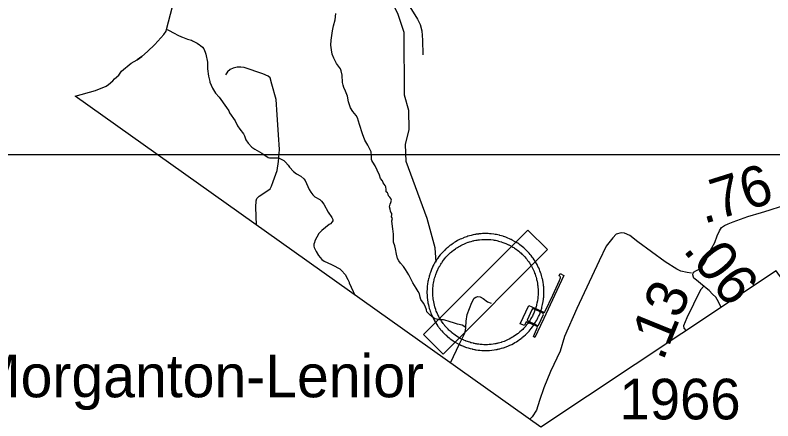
# Model space of a CAD drawing. Extents: x 1159738 to 1321356, y 736314 to 882035.
# Drawn here: x 1219753 to 1229060, y 763487 to 768473 of the extents above; entities that cross this region are included whole.
import ezdxf

# ---------------------------------------------------------------- set-up
doc = ezdxf.new("R2010")
doc.units = 0
for name, color, linetype in [('Exist Aviation Commercial or Municipal Label', 7, 'Continuous'), ('Exist Aviation Commercial or Municipal Perimeter Paved', 7, 'Continuous'), ('Exist Aviation Field Marked Auxiliary CELL', 7, 'Continuous'), ('Exist Boundary Political CountyLine', 7, 'Continuous'), ('Exist Hydrographic Misc Water Feature', 7, 'Continuous'), ('Exist Road Non-System Type 51', 7, 'Continuous'), ('Exist Road Secondary Mileage Hundredths English Label', 7, 'Continuous'), ('Exist Road Secondary Type 51 Attributed', 7, 'Continuous'), ('Exist Road Secondary Type 51 Number Label', 7, 'Continuous'), ('Map Preparation Inset Cut Line', 7, 'Continuous')]:
    doc.layers.add(name, color=color, linetype=linetype)

msp = doc.modelspace()

# ---------------------------------------------------------------- linework, layer by layer
at = {"layer": 'Exist Aviation Commercial or Municipal Perimeter Paved'}
for points in [[(1226447, 765297.9), (1226493.7, 765275.3), (1226436.7, 765148.8), (1226380.2, 765026.9), (1226248.3, 764746.3), (1226207.2, 764658.4), (1226138.4, 764512.3), (1226120.4, 764524.6), (1226170.3, 764638.2), (1226164.1, 764647), (1226148.2, 764656.7), (1226032.1, 764706.1), (1226010.5, 764658.3), (1225958.2, 764681.6), (1226064, 764906.7), (1226248, 764822.4), (1226257.2, 764820.8), (1226264.9, 764834.7), (1226358.8, 765034), (1226441.3, 765212), (1226453.2, 765244.9), (1226453.2, 765253.7), (1226449, 765259.8), (1226441.8, 765266), (1226434.1, 765271.6)], [(1226040.9, 764722.9), (1226057.8, 764712.1), (1226135.9, 764676.1), (1226175.5, 764657.1), (1226183.7, 764661.7), (1226216.1, 764733.7), (1226243.3, 764796.4), (1226239.2, 764806.7), (1226221.2, 764817), (1226120, 764864.1), (1226108.2, 764862.1), (1226100, 764853.8)]]:
    msp.add_lwpolyline(points, close=True, dxfattribs=at)
at = {"layer": 'Exist Aviation Field Marked Auxiliary CELL'}
for points in [[(1226292.8, 765591.5), (1226051.5, 765832.8), (1224767.5, 764548.8), (1225008.8, 764307.5)], [(1225187.5, 764438.2), (1225214.7, 764424.7), (1225228.7, 764417.9), (1225236.1, 764414.8), (1225259.8, 764404.4), (1225262.6, 764403.2), (1225268.7, 764401), (1225286.7, 764394.3), (1225297.2, 764390.4), (1225315.9, 764384.5), (1225331.5, 764379.6), (1225341.9, 764376.7), (1225365.7, 764370.7), (1225371.3, 764369.4), (1225381, 764367.4), (1225396, 764364.4), (1225401.1, 764363.4), (1225408.6, 764362), (1225418, 764360.6), (1225439.8, 764357.3), (1225460, 764355.2), (1225485.2, 764352.8), (1225508, 764352.1), (1225520.7, 764351.6), (1225535.7, 764351.6), (1225556.6, 764351.6), (1225580.9, 764353.3), (1225610.1, 764355.8), (1225635.7, 764359.2), (1225657.7, 764363.4), (1225669.3, 764365.2), (1225672.6, 764365.9), (1225679, 764367.4), (1225688, 764369.3), (1225700.4, 764372.2), (1225708.6, 764374.1), (1225727.4, 764379.3), (1225743.8, 764384.2), (1225750.6, 764386.3), (1225784.2, 764398), (1225814, 764409.8), (1225831.5, 764418), (1225852.9, 764427.8), (1225874.8, 764439.6), (1225891.1, 764448.3), (1225909.9, 764459.9), (1225927.9, 764471.5), (1225949.1, 764486.4), (1225967.9, 764500.8), (1225976.2, 764506.9), (1225979.6, 764509.6), (1225987.1, 764515.8), (1226000.6, 764526.9), (1226021.5, 764546.1), (1226037.8, 764561.8), (1226050.8, 764575), (1226065.4, 764590.2), (1226079.3, 764606.5), (1226091.6, 764622.1), (1226108.2, 764642.9), (1226120.2, 764659.8), (1226133.3, 764679.5), (1226145.1, 764699), (1226150.5, 764707.5), (1226160, 764724.8), (1226169.5, 764742.2), (1226175.5, 764754.8), (1226182.6, 764769.1), (1226188.9, 764783.7), (1226200.5, 764811.5), (1226204.1, 764821.6), (1226210.8, 764839.4), (1226214.9, 764853.2), (1226217.3, 764861.3), (1226220.7, 764872.2), (1226224, 764883.7), (1226228.1, 764900.9), (1226232.1, 764916.8), (1226238.9, 764952.7), (1226239.9, 764958.5), (1226242.4, 764978.2), (1226244.6, 764993.9), (1226245.6, 765006.1), (1226247.8, 765031.9), (1226248.6, 765062.8), (1226248.7, 765083.2), (1226247.7, 765109.8), (1226245.8, 765133.7), (1226244.8, 765145), (1226243.5, 765154.6), (1226241.9, 765166.5), (1226239.6, 765184.1), (1226238, 765192.1), (1226234.2, 765212.8), (1226233.2, 765219), (1226231.2, 765227.2), (1226227.8, 765240.8), (1226224, 765256.5), (1226219.4, 765272.8), (1226212.9, 765293.8), (1226211.5, 765298.1), (1226206.7, 765312.1), (1226200.1, 765329.6), (1226192.3, 765348.7), (1226184.3, 765368.5), (1226175.4, 765386.3), (1226164.8, 765407.2), (1226155.7, 765423.1), (1226150.7, 765432.2), (1226147.3, 765437.7), (1226139.3, 765451), (1226129.3, 765467.2), (1226117.1, 765484.8), (1226105.4, 765500.4), (1226092.1, 765518.8), (1226081.1, 765531.3), (1226066.4, 765548.5), (1226052.5, 765563.5), (1226038.7, 765577.6), (1226035.1, 765581.2), (1226027.3, 765588.7), (1226015.7, 765599.5), (1225999.8, 765614.4), (1225984.1, 765626.8), (1225967.8, 765639.5), (1225953.8, 765650.2), (1225948, 765654.7), (1225944.5, 765657.1), (1225938.4, 765661.1), (1225926.6, 765669.3), (1225914.8, 765676.8), (1225904.1, 765683.4), (1225887.8, 765693.3), (1225860.3, 765708.2), (1225847.1, 765714.9), (1225843.4, 765716.6), (1225826, 765724.9), (1225806.8, 765733.6), (1225780.4, 765743.6), (1225768.7, 765747.6), (1225753.8, 765752.6), (1225746.9, 765755.1), (1225726.6, 765761.4), (1225708, 765766.2), (1225701.1, 765767.8), (1225684.1, 765771.7), (1225665.5, 765775.9), (1225647.4, 765778.8), (1225634.4, 765781), (1225602, 765784.9), (1225596.3, 765785.6), (1225579.8, 765786.8), (1225562.3, 765787.8), (1225558.2, 765788), (1225518.6, 765789), (1225494.1, 765787.8), (1225479.2, 765786.8), (1225446.8, 765783.8), (1225444.1, 765783.5), (1225431.6, 765781.6), (1225417.7, 765779.6), (1225407.6, 765778.1), (1225399.7, 765776.7), (1225377.9, 765772.2), (1225366.8, 765769.7), (1225355.9, 765767), (1225334.6, 765761.5), (1225314.7, 765755.3), (1225299.5, 765750.6), (1225295.6, 765749.3), (1225269.8, 765739.8), (1225260.7, 765736.1), (1225255.4, 765733.9), (1225234.1, 765725), (1225219.9, 765718.2), (1225194.8, 765706.4), (1225181.2, 765698.1), (1225161.6, 765686.9), (1225147.2, 765678.3), (1225131.7, 765668.1), (1225119.7, 765660.1), (1225103.1, 765648.1), (1225093.4, 765640.5), (1225071, 765622.7), (1225066.6, 765619.1), (1225054.9, 765608.8), (1225043.5, 765598.6), (1225040.8, 765596.2), (1225029.9, 765585.9), (1225014.1, 765570.3), (1225003.1, 765558), (1224991.5, 765546), (1224975.8, 765528), (1224959, 765506.2), (1224945.6, 765487.4), (1224942.2, 765483.1), (1224939.1, 765478.7), (1224933.4, 765469.9), (1224930.7, 765465.9), (1224921.3, 765451.9), (1224905.8, 765425.3), (1224904.5, 765423.2), (1224900.6, 765416.4), (1224896.8, 765409), (1224885.6, 765387.5), (1224880.7, 765377.2), (1224867.2, 765347.3), (1224853.5, 765311.7), (1224847.3, 765293.6), (1224841.4, 765274.5), (1224839.9, 765268.7), (1224837, 765258.6), (1224832.6, 765242.3), (1224831.5, 765237.7), (1224825.8, 765211.5), (1224823.6, 765200.6), (1224822.4, 765192.4), (1224819.4, 765173.9), (1224818.4, 765167.8), (1224817.5, 765161.9), (1224816, 765147.1), (1224814.1, 765128.9), (1224813.6, 765121.3), (1224813.2, 765113.8), (1224812.3, 765095.1), (1224811.9, 765086.4), (1224811.8, 765070.4), (1224811.8, 765057.1), (1224812.4, 765036.8), (1224813.5, 765019.5), (1224813.8, 765013.8), (1224815.4, 764997.9), (1224817.7, 764977.6), (1224819.1, 764968), (1224820.3, 764960.1), (1224824.1, 764937.5), (1224828.7, 764914.6), (1224834, 764892.4), (1224839.9, 764869.8), (1224845.1, 764853.8), (1224851.6, 764833.9), (1224853.8, 764827.6), (1224860.2, 764811.1), (1224870.1, 764785.9), (1224882, 764759.9), (1224892.4, 764739.6), (1224896.2, 764732), (1224900.2, 764724.5), (1224908.1, 764710.8), (1224910.3, 764707), (1224920.1, 764690.3), (1224931.1, 764673.4), (1224940.8, 764659.1), (1224942.9, 764656.2), (1224953.8, 764641.4), (1224957.3, 764636.7), (1224962.8, 764629.2), (1224967.4, 764623.6), (1224972.1, 764617.8), (1224978.1, 764610.5), (1224983.7, 764603.7), (1224987, 764599.7), (1224994.3, 764591.8), (1225005.9, 764578.8), (1225011.2, 764573.1), (1225022.3, 764562.2), (1225032.1, 764552.4), (1225039, 764545.6), (1225047, 764538.5), (1225061.4, 764525.8), (1225067.4, 764520.5), (1225085, 764506.4), (1225093.8, 764499.4), (1225098.3, 764495.9), (1225117.3, 764482.3), (1225135.1, 764470.7), (1225160, 764454.9)], [(1225221.5, 764500.8), (1225196.7, 764515.8), (1225174.2, 764530.1), (1225158.2, 764540.5), (1225141.1, 764552.8), (1225137, 764555.9), (1225129.1, 764562.3), (1225113.3, 764575), (1225107.8, 764579.7), (1225094.9, 764591.2), (1225087.7, 764597.6), (1225081.4, 764603.7), (1225072.6, 764612.5), (1225062.7, 764622.3), (1225057.9, 764627.5), (1225047.4, 764639.2), (1225040.8, 764646.4), (1225037.8, 764649.9), (1225032.8, 764656), (1225027.4, 764662.6), (1225023.1, 764667.8), (1225019, 764672.9), (1225014.1, 764679.6), (1225011, 764683.9), (1225001.1, 764697.3), (1224999.2, 764699.9), (1224990.5, 764712.7), (1224980.6, 764727.9), (1224971.8, 764743), (1224969.8, 764746.4), (1224962.7, 764758.8), (1224959.1, 764765.6), (1224955.6, 764772.4), (1224946.2, 764790.7), (1224935.5, 764814.1), (1224926.6, 764836.7), (1224920.8, 764851.6), (1224918.9, 764857.3), (1224913, 764875.2), (1224908.3, 764889.7), (1224903, 764910.1), (1224898.2, 764930), (1224894, 764950.6), (1224890.7, 764971), (1224889.6, 764978.2), (1224888.3, 764986.8), (1224886.2, 765005.1), (1224884.8, 765019.4), (1224884.5, 765024.5), (1224883.6, 765040.1), (1224883, 765058.4), (1224883, 765070.4), (1224883.1, 765084.8), (1224883.4, 765092.6), (1224884.2, 765109.5), (1224884.6, 765116.2), (1224885.1, 765123.1), (1224886.8, 765139.5), (1224888.1, 765152.8), (1224888.9, 765158.2), (1224889.8, 765163.6), (1224892.5, 765180.3), (1224893.6, 765187.7), (1224895.6, 765197.5), (1224900.7, 765221.1), (1224901.7, 765225.3), (1224905.7, 765239.9), (1224908.3, 765249), (1224909.6, 765254.3), (1224915, 765271.5), (1224920.5, 765287.7), (1224932.9, 765319.8), (1224945.1, 765346.8), (1224949.4, 765356), (1224959.5, 765375.4), (1224963, 765382.1), (1224966.5, 765388.2), (1224967.7, 765390.1), (1224981.6, 765414.1), (1224990.1, 765426.7), (1224992.5, 765430.3), (1224997.7, 765438.2), (1225000.5, 765442.2), (1225003.5, 765446.1), (1225015.6, 765463), (1225030.7, 765482.6), (1225044.8, 765498.8), (1225055.3, 765509.7), (1225065.2, 765520.7), (1225079.5, 765534.8), (1225089.3, 765544), (1225091.7, 765546.3), (1225102, 765555.4), (1225112.6, 765564.7), (1225116.5, 765567.9), (1225136.7, 765584), (1225145.4, 765590.8), (1225160.4, 765601.6), (1225171.2, 765608.9), (1225185.2, 765618), (1225198.1, 765625.8), (1225215.8, 765635.8), (1225228, 765643.3), (1225250.7, 765654), (1225263.4, 765660.1), (1225282.7, 765668.1), (1225287.4, 765670.1), (1225295.6, 765673.4), (1225318.8, 765682), (1225322.3, 765683.2), (1225336.1, 765687.4), (1225353.9, 765693), (1225373.2, 765697.9), (1225383, 765700.4), (1225393, 765702.6), (1225412.6, 765706.7), (1225419.8, 765708), (1225428.8, 765709.3), (1225441.4, 765711.1), (1225452.7, 765712.8), (1225455, 765713.1), (1225484.3, 765715.8), (1225497.7, 765716.6), (1225519.7, 765717.8), (1225555.5, 765716.9), (1225559.1, 765716.7), (1225574.9, 765715.8), (1225589.8, 765714.7), (1225594.9, 765714.1), (1225624, 765710.6), (1225635.8, 765708.5), (1225652.1, 765705.9), (1225668.8, 765702.2), (1225684.2, 765698.7), (1225690.4, 765697.3), (1225707.1, 765692.9), (1225725.4, 765687.2), (1225731.6, 765685), (1225745, 765680.5), (1225755.6, 765676.9), (1225779.4, 765667.8), (1225796.7, 765660), (1225812.3, 765652.5), (1225815.7, 765651), (1225827.5, 765645), (1225852.4, 765631.5), (1225867.1, 765622.6), (1225876.7, 765616.7), (1225887.3, 765609.9), (1225897.9, 765602.6), (1225903.4, 765598.9), (1225906.6, 765596.7), (1225911.8, 765592.8), (1225924.5, 765583.1), (1225939.1, 765571.7), (1225953.2, 765560.4), (1225967.6, 765547), (1225978.1, 765537.3), (1225985.1, 765530.5), (1225988.3, 765527.3), (1226000.7, 765514.6), (1226013.3, 765501.1), (1226026.5, 765485.6), (1226036.4, 765474.4), (1226048.4, 765457.8), (1226058.9, 765443.7), (1226069.9, 765427.9), (1226078.9, 765413.2), (1226086.1, 765401.2), (1226089.2, 765396.3), (1226093.7, 765388.1), (1226101.9, 765373.8), (1226111.5, 765355), (1226119.5, 765339), (1226126.7, 765321.1), (1226133.7, 765303.9), (1226139.6, 765288.1), (1226144, 765275.5), (1226145.3, 765271.6), (1226151.1, 765252.7), (1226155.3, 765238), (1226158.7, 765223.9), (1226161.7, 765211.6), (1226163.5, 765204.3), (1226164.4, 765198.7), (1226167.9, 765180), (1226169.3, 765172.8), (1226171.3, 765157), (1226172.8, 765146.2), (1226173.9, 765137.6), (1226174.9, 765127.4), (1226176.6, 765105.9), (1226177.5, 765081.9), (1226177.4, 765063.5), (1226176.7, 765035.7), (1226174.7, 765012.4), (1226173.8, 765001.4), (1226171.8, 764987.3), (1226169.5, 764969.5), (1226168.6, 764964.3), (1226162.5, 764932), (1226159, 764917.7), (1226155.2, 764902.1), (1226152.3, 764891.9), (1226149.2, 764882), (1226147.1, 764874.7), (1226143.4, 764862.3), (1226137.3, 764846.2), (1226134.1, 764837.1), (1226123.6, 764812.1), (1226117.9, 764798.9), (1226111.6, 764786.1), (1226106.1, 764774.7), (1226097.6, 764759), (1226089, 764743.4), (1226084.2, 764735.8), (1226073.6, 764718.2), (1226061.8, 764700.5), (1226050.9, 764685.3), (1226036, 764666.5), (1226024.9, 764652.4), (1226012.3, 764637.8), (1225999.2, 764624), (1225987.5, 764612.1), (1225972.8, 764598.1), (1225954, 764580.7), (1225941.8, 764570.8), (1225935, 764565.1), (1225932, 764562.7), (1225924.6, 764557.2), (1225907.6, 764544.3), (1225888.5, 764530.8), (1225872.3, 764520.4), (1225855.3, 764509.9), (1225840.7, 764502.1), (1225820.9, 764491.4), (1225801.6, 764482.7), (1225785.8, 764475.2), (1225759, 764464.6), (1225728.7, 764454.1), (1225722.7, 764452.1), (1225707.9, 764447.7), (1225690.9, 764443.1), (1225683.5, 764441.4), (1225672.4, 764438.8), (1225664.3, 764437.1), (1225658.5, 764435.7), (1225655.5, 764435.1), (1225645, 764433.4), (1225625.2, 764429.6), (1225602.2, 764426.6), (1225575.9, 764424.3), (1225554, 764422.8), (1225535.2, 764422.8), (1225521.6, 764422.8), (1225510.2, 764423.3), (1225489.7, 764423.9), (1225467, 764426), (1225448.7, 764427.9), (1225429.1, 764430.9), (1225420.6, 764432.1), (1225413.9, 764433.5), (1225409.3, 764434.4), (1225395.8, 764437.1), (1225387, 764438.8), (1225382, 764440.1), (1225360.5, 764445.4), (1225351.2, 764448.1), (1225337.1, 764452.5), (1225320.3, 764457.8), (1225310.9, 764461.2), (1225294.6, 764467.3), (1225289.1, 764469.3), (1225286.6, 764470.4), (1225265.2, 764479.7), (1225258.6, 764482.5), (1225245.9, 764488.7)]]:
    msp.add_lwpolyline(points, close=True, dxfattribs=at)
at = {"layer": 'Exist Boundary Political CountyLine'}
for points in [[(1220489.8, 767476.6), (1220741.9, 767545.8), (1220869.5, 767602.4), (1220898.1, 767619.7), (1220953.2, 767666.2), (1220973.9, 767691.6), (1221025.3, 767736.2), (1221058.7, 767785.3), (1221179.3, 767882.2), (1221250.5, 767924.4), (1221307.6, 767964.9), (1221250.5, 767924.4), (1221307.6, 767964.9), (1221379.2, 768024.8), (1221467.6, 768110.5), (1221581.1, 768235.5), (1221606.2, 768276.8), (1221612.8, 768298.7), (1221685.3, 768579.9)], [(1241936.7, 747681.1), (1238493.5, 752316.3), (1235882.1, 755902.5), (1233643.5, 759021), (1229101.7, 765331.3), (1226211.7, 763410.3), (1220489.8, 767476.6)]]:
    msp.add_lwpolyline(points, dxfattribs=at)
at = {"layer": 'Exist Hydrographic Misc Water Feature'}
for points in [[(1224926.3, 765438.7), (1224914.3, 765613), (1224815.3, 765976.1), (1224557.2, 766673.8), (1224546.2, 766884.1), (1224593.2, 767067), (1224590.2, 767300.1), (1224537.2, 767491.5), (1224532.2, 768259.8), (1224454.2, 768494.4), (1224066.2, 769273.6), (1223949.1, 769574.6), (1223706.1, 770524.8), (1223700.2, 770590.6)], [(1221620.8, 768294.9), (1221635.1, 768287), (1221706.8, 768250.1), (1221750.3, 768227.1), (1221795.6, 768208.6), (1221810.6, 768202.5), (1221871.3, 768179.1), (1221886.5, 768173.5), (1221902.1, 768168.4), (1221918, 768164.6), (1221932.5, 768157.2), (1221990.8, 768126.9), (1222017, 768108.1), (1222030, 768098.6), (1222054.7, 768077.7)], [(1222054.7, 768077.7), (1222072.3, 768057.7), (1222089.2, 768017.1), (1222096.6, 767992.3), (1222114, 767895.5), (1222117.2, 767863.3), (1222115.9, 767815.2), (1222129.5, 767724.9), (1222145.7, 767659.3), (1222145.5, 767650.9), (1222175.5, 767574.7), (1222215.8, 767515.7), (1222260.5, 767465), (1222349.1, 767339.1), (1222376, 767298.1), (1222387.4, 767272.7), (1222454.7, 767172.8), (1222485.1, 767114.5), (1222512, 767072.9), (1222556.4, 767015.3), (1222569.7, 766988.4), (1222586.4, 766938.9), (1222613.4, 766898.1), (1222660.3, 766851.2), (1222695.5, 766824.3), (1222782.4, 766778.2), (1222861.1, 766725.7), (1222876.9, 766719.7), (1222933, 766717.7), (1222941.1, 766721.7), (1222981, 766718.4), (1222997, 766714), (1223052.1, 766685), (1223075.7, 766666.5), (1223104.8, 766631.4), (1223124.2, 766603.1), (1223170.8, 766553.7), (1223208.2, 766524.2), (1223263.4, 766495.2), (1223300.7, 766460.1), (1223314.2, 766441.7), (1223365.4, 766330.7), (1223384.5, 766298.3), (1223409.7, 766265.1), (1223433, 766240.8), (1223494.2, 766206.7), (1223517.7, 766188.2), (1223544.8, 766149.9), (1223596.4, 766052.1), (1223642.8, 765987.1), (1223654.2, 765963.1), (1223655.8, 765946.7), (1223647.3, 765931.3), (1223624.8, 765909.5), (1223608.5, 765900), (1223518.5, 765826.3), (1223485.4, 765789.3), (1223435.2, 765700), (1223428.7, 765680.4), (1223424, 765658.3), (1223423.5, 765632.9), (1223427, 765616.4), (1223449.7, 765567.5), (1223480.6, 765519.4), (1223521.3, 765470.1), (1223548.8, 765449), (1223637.7, 765407.1), (1223653.7, 765402.7), (1223740.6, 765356.6), (1223762, 765335.7), (1223806.7, 765284.7), (1223839.1, 765223.4), (1223854.4, 765191), (1223854.2, 765183.6), (1223903.5, 765077.6), (1223922.7, 765045.2), (1223943.3, 765022.3)]]:
    msp.add_lwpolyline(points, dxfattribs=at)
at = {"layer": 'Exist Road Non-System Type 51'}
for points in [[(1224487.3, 768763.8), (1224696, 768425), (1224727.5, 768359.7), (1224747.3, 768280.4), (1224755.2, 768164.1), (1224760.5, 767987)], [(1225290.7, 764636.7), (1225245.5, 764661.4), (1225188.8, 764677.5), (1225148.1, 764687.3), (1225082.7, 764709.5), (1225031, 764725.6), (1225014.9, 764728), (1224995.2, 764728), (1224965.6, 764728), (1224929.8, 764736.7), (1224908.9, 764742.9), (1224852.2, 764786), (1224821.3, 764816.9), (1224811.5, 764828), (1224806.5, 764851.4), (1224789.3, 764897.1), (1224769.6, 764934.1), (1224736.3, 764978.5), (1224730.1, 765005.7), (1224719, 765047.6), (1224704.2, 765077.3), (1224679.5, 765116.7), (1224639, 765185.1), (1224589.7, 765283.8), (1224546.5, 765346.7), (1224521.9, 765385), (1224486.1, 765425.7), (1224465.1, 765455.3), (1224450.3, 765482.5), (1224436.8, 765536.8), (1224423.4, 765602.6), (1224417.2, 765638.4), (1224401.2, 765682.8), (1224400, 765716.1), (1224402.5, 765781.5), (1224393.8, 765848.1), (1224385.2, 765907.4), (1224381.5, 765945.6), (1224386.6, 765974.3), (1224378, 765994.1), (1224380.5, 766024.9), (1224379.2, 766037.3), (1224369.4, 766050.8), (1224362, 766063.2), (1224358.3, 766089.1), (1224353.3, 766116.2), (1224358.3, 766150.8), (1224369.4, 766170.5), (1224374.3, 766197.7), (1224368.1, 766221.1), (1224357, 766237.2), (1224339.8, 766253.2), (1224336.1, 766274.2), (1224325, 766290.2), (1224311.4, 766303.8), (1224310.2, 766328.5), (1224305.3, 766363), (1224296.6, 766380.3), (1224274.4, 766411.1), (1224264.6, 766438.3), (1224241.1, 766466.7), (1224226.6, 766506.6), (1224200.7, 766569.6), (1224176, 766621.4), (1224147.6, 766667), (1224135.3, 766686.8), (1224130.4, 766697.9), (1224130.4, 766746), (1224127.9, 766791.7), (1224115.6, 766820), (1224084.8, 766875.6), (1224046.5, 766936), (1224019.4, 767015), (1223983.8, 767128.8), (1223957.9, 767211.5), (1223940.6, 767241.1), (1223901.1, 767290.5), (1223872.8, 767336.1), (1223860.4, 767370.7), (1223849.3, 767407.7), (1223837, 767479.3), (1223811.1, 767539.7), (1223791.4, 767585.4), (1223780.6, 767612.9), (1223774.4, 767646.2), (1223768.2, 767733.8), (1223758.4, 767786.9), (1223749.7, 767811.5), (1223699.2, 767880.6), (1223668.3, 767943.6), (1223647.4, 767994.2), (1223638.8, 768047.2), (1223631.4, 768104), (1223636.3, 768167.2), (1223651.1, 768282), (1223663.4, 768342.5), (1223683.2, 768416.5), (1223691.8, 768491.8)], [(1222886.9, 767701.7), (1222860.6, 767725.3), (1222797.2, 767751.7), (1222567.4, 767828.4), (1222525.1, 767833.7), (1222481.5, 767832.3), (1222430, 767820.5), (1222393, 767803.3), (1222360, 767776.8), (1222338.9, 767738.5)], [(1222718.6, 765892.7), (1222711.3, 766114), (1222712.6, 766190.6), (1222723.2, 766221), (1222749.6, 766248.8), (1222844.6, 766308.8), (1222884.2, 766340.5), (1222901.4, 766369.6), (1222923.8, 766429.1), (1222972.7, 766565.2), (1222988.6, 766673.6), (1223000.5, 766820.3), (1222988.6, 767003.3), (1222971.5, 767246.5), (1222960.9, 767434.6), (1222908, 767625), (1222886.9, 767701.7)], [(1228061.8, 765302.2), (1228006.4, 765310.1), (1227929.8, 765328.6), (1227882.2, 765349.8), (1227736.9, 765442.3), (1227401.4, 765688.2), (1227303.7, 765764.8), (1227237.6, 765793.9), (1227198, 765799.2), (1227137.2, 765780.7), (1227095, 765738.4), (1227013.1, 765632.7), (1226925.9, 765452.9), (1226653.8, 764868.7), (1226501.5, 764523.7), (1226446, 764344), (1226329.8, 764095.5), (1226245.3, 763891.9), (1226195.1, 763738.6), (1226155.7, 763618.1), (1226102.9, 763538.8), (1226075.1, 763507.4)], [(1225100.2, 764200.2), (1225212.8, 764434.5), (1225270.9, 764558.7), (1225285.4, 764598.4), (1225290.7, 764636.7), (1225294.7, 764710.7), (1225306.5, 764794), (1225361.8, 764941.2), (1225390.9, 764996.7), (1225412, 765007.3), (1225437.1, 765015.2), (1225466.2, 765009.9), (1225501.8, 764990.1), (1225554.7, 764949.1), (1225600.9, 764932)]]:
    msp.add_lwpolyline(points, dxfattribs=at)
at = {"layer": 'Exist Road Secondary Type 51 Attributed'}
for points in [[(1228212.5, 765142.3), (1228197.1, 765154.4), (1228124.2, 765217.1), (1228091.2, 765242.5), (1228085, 765251.8), (1228078.8, 765282.5), (1228083, 765303.8), (1228085.7, 765314.5), (1228121.4, 765334.5), (1228154.4, 765353.2), (1228186.1, 765381.2), (1228225.9, 765429.2), (1228250.7, 765483.9), (1228279.5, 765552), (1228309.8, 765613.3), (1228346.2, 765680), (1228375.1, 765762.7), (1228406.7, 765821.4), (1228431.5, 765865.4), (1228464.5, 765886.4), (1228512.6, 765906.8), (1228574, 765934.6), (1228754.1, 766000), (1228922.4, 766047.7), (1229017.1, 766078.1), (1229165.5, 766124.8)], [(1228212.5, 765142.3), (1228171.3, 765099), (1228083.9, 764920.4), (1228003.5, 764754.3), (1227964.3, 764656), (1227966.1, 764627.5), (1227994, 764595)], [(1228426.2, 764882.2), (1228391.6, 764951.7), (1228358.6, 765007.7), (1228320.1, 765045.1), (1228276.1, 765089.1), (1228243.1, 765118.4), (1228212.5, 765142.3)]]:
    msp.add_lwpolyline(points, dxfattribs=at)
at = {"layer": 'Map Preparation Inset Cut Line'}
msp.add_lwpolyline([(1213574.8, 811005.5), (1289258, 811005.5), (1289258, 782300.2), (1274049.2, 782296.9), (1274049.2, 766757), (1213574.8, 766757)], close=True, dxfattribs=at)

# ---------------------------------------------------------------- texts
at = {"layer": 'Exist Aviation Commercial or Municipal Label'}
msp.add_text('Morganton-Lenior', height=524.933, dxfattribs=at).set_placement((1219235.5, 763777.2))
at = {"layer": 'Exist Road Secondary Mileage Hundredths English Label'}
for s, rotation, p in [('.76', 17.45583, (1228210.5, 765904.1)), ('.06', 309.25724, (1227945.5, 765584.2)), ('.13', 67.8677, (1227708.9, 764210.8))]:
    msp.add_text(s, height=500, rotation=rotation, dxfattribs=at).set_placement(p)
at = {"layer": 'Exist Road Secondary Type 51 Number Label'}
msp.add_text('1966', height=500, dxfattribs=at).set_placement((1227176.8, 763505))

doc.saveas('drawing.dxf')
